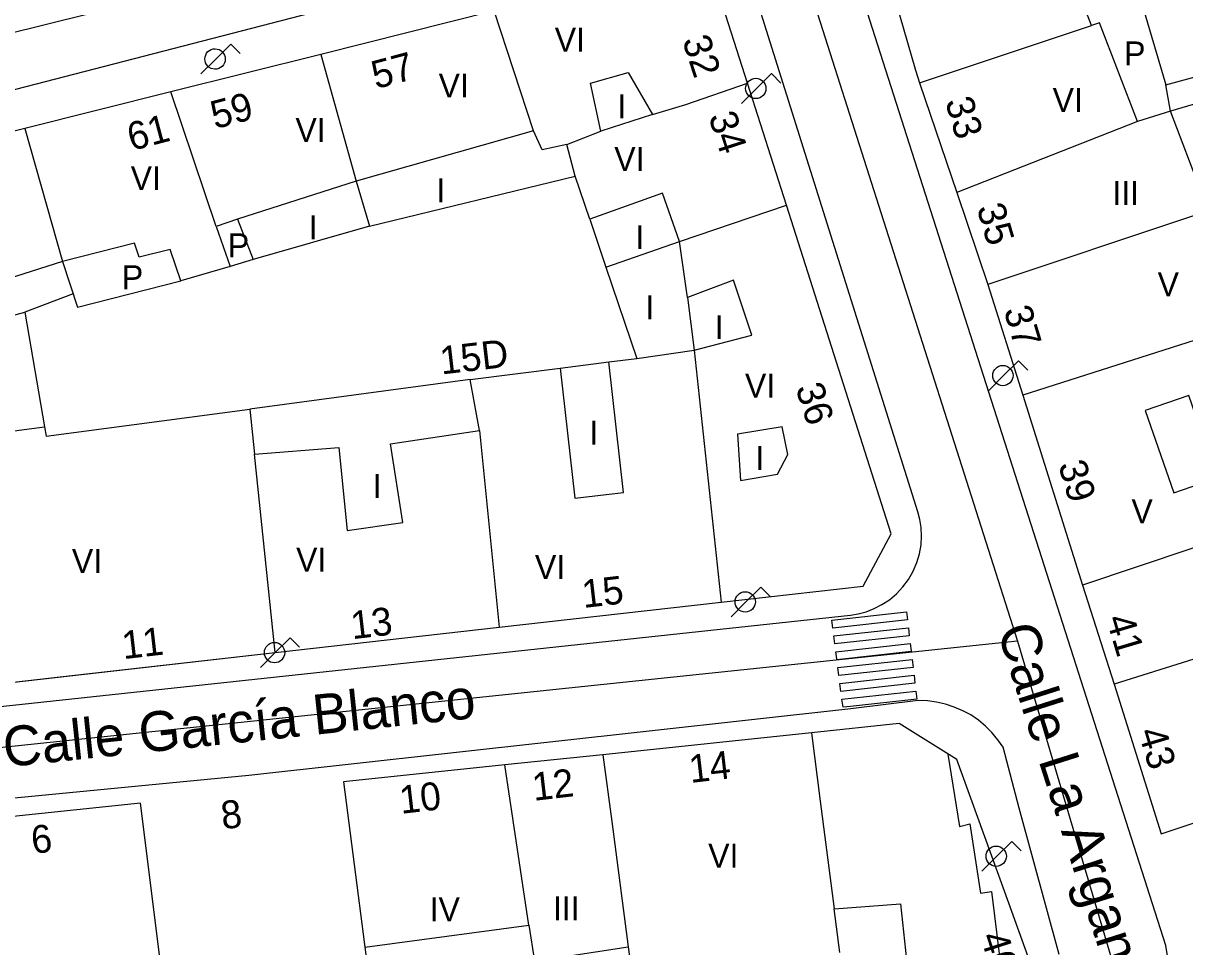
# Model space of a CAD drawing. Extents: x 282771 to 285132, y 4823109 to 4825496.
# Drawn here: x 284779.8 to 284852.6, y 4823512.1 to 4823569.9 of the extents above; entities that cross this region are included whole.
import ezdxf

# ---------------------------------------------------------------- set-up
doc = ezdxf.new("R2010")
doc.units = 0
for name, color, linetype in [('ACERA-BORDILLO', 7, 'Continuous'), ('CALLE-EJE', 7, 'Continuous'), ('CALLE-TEXTO', 7, 'Continuous'), ('EDIFICIO', 7, 'Continuous'), ('FAROLA', 7, 'Continuous'), ('INTERIOR-EDIFICIO', 7, 'Continuous'), ('MEDIANERA', 7, 'Continuous'), ('NUM-LOCAL', 7, 'Continuous'), ('NUM-PORTAL', 7, 'Continuous'), ('NUM-VADO', 7, 'Continuous'), ('PASO-PEATONES', 7, 'Continuous'), ('TXT-ALTURA-EDIFICIO', 7, 'Continuous')]:
    doc.layers.add(name, color=color, linetype=linetype)

msp = doc.modelspace()

# ---------------------------------------------------------------- linework, layer by layer
at = {"layer": 'ACERA-BORDILLO'}
for points in [[(284819.317, 4823576.164), (284765.164, 4823562.131)], [(284852.623, 4823504.822), (284851.403, 4823512.132), (284831.708, 4823573.746)], [(284755.033, 4823524.601), (284831.64, 4823532.85), (284832.128, 4823532.927), (284832.626, 4823533.058), (284833.126, 4823533.248), (284833.617, 4823533.499), (284834.091, 4823533.811), (284834.534, 4823534.183), (284834.936, 4823534.609), (284835.288, 4823535.083), (284835.582, 4823535.596), (284835.812, 4823536.135), (284835.975, 4823536.69), (284836.072, 4823537.249), (284836.104, 4823537.8), (284836.078, 4823538.334), (284835.999, 4823538.843), (284835.874, 4823539.321), (284825.341, 4823572.824)], [(284844.723, 4823511.572), (284842.224, 4823520.752), (284841.214, 4823524.562), (284840.884, 4823525.032), (284840.514, 4823525.482), (284840.104, 4823525.882), (284839.664, 4823526.252), (284839.184, 4823526.582), (284838.684, 4823526.852), (284838.154, 4823527.082), (284837.604, 4823527.262), (284837.034, 4823527.392), (284836.464, 4823527.462), (284835.894, 4823527.482), (284831.674, 4823526.972), (284793.933, 4823522.781), (284751.143, 4823518.661)]]:
    msp.add_lwpolyline(points, dxfattribs=at)
at = {"layer": 'CALLE-EJE'}
for points in [[(284826.244, 4823581.042), (284760.102, 4823564.626), (284748.814, 4823565.511)], [(284826.244, 4823581.042), (284842.114, 4823531.212)], [(284842.114, 4823531.212), (284740.183, 4823520.531)], [(284842.114, 4823531.212), (284848.011, 4823511.301), (284850.983, 4823493.081)]]:
    msp.add_lwpolyline(points, dxfattribs=at)
at = {"layer": 'EDIFICIO'}
for points in [[(284833.454, 4823574.892), (284835.714, 4823567.002), (284835.974, 4823566.212), (284838.304, 4823559.332), (284840.264, 4823553.572), (284842.444, 4823546.632), (284846.194, 4823534.722), (284848.164, 4823528.512), (284851.124, 4823519.132), (284859.484, 4823521.912)], [(284752.984, 4823556.811), (284750.814, 4823555.141), (284749.754, 4823552.481), (284748.974, 4823548.081), (284747.003, 4823536.841), (284745.533, 4823528.471), (284748.313, 4823525.171), (284761.313, 4823526.611), (284767.923, 4823527.351), (284773.513, 4823527.991), (284782.853, 4823529.051), (284795.593, 4823530.491), (284809.624, 4823532.081), (284823.544, 4823533.652), (284832.444, 4823534.662), (284834.204, 4823537.942), (284827.634, 4823558.542), (284825.184, 4823566.192), (284823.174, 4823572.532)], [(284809.314, 4823570.722), (284798.444, 4823567.992), (284789.054, 4823565.642), (284779.904, 4823563.341), (284771.024, 4823561.111), (284761.814, 4823558.801), (284752.984, 4823556.811)], [(284834.698, 4823526.04), (284829.194, 4823525.462), (284816.133, 4823524.091), (284809.983, 4823523.451), (284799.873, 4823522.391), (284801.853, 4823507.021), (284789.083, 4823505.701), (284787.143, 4823521.051), (284774.773, 4823519.751)], [(284776.483, 4823489.191), (284787.083, 4823490.361), (284795.433, 4823491.271), (284803.703, 4823492.181), (284811.913, 4823493.081), (284820.503, 4823494.021), (284832.903, 4823495.431), (284842.813, 4823496.581), (284844.823, 4823499.531), (284843.063, 4823510.681), (284841.293, 4823515.532), (284838.303, 4823523.783), (284834.698, 4823526.04)]]:
    msp.add_lwpolyline(points, dxfattribs=at)
at = {"layer": 'FAROLA'}
for p, q in [((284792.804, 4823568.632), (284791.864, 4823567.702)), ((284793.394, 4823568.042), (284792.804, 4823568.632)), ((284791.864, 4823567.702), (284790.934, 4823566.762)), ((284826.693, 4823566.785), (284825.753, 4823565.855)), ((284827.283, 4823566.195), (284826.693, 4823566.785)), ((284825.753, 4823565.855), (284824.823, 4823564.915)), ((284842.177, 4823548.79), (284841.237, 4823547.86)), ((284842.767, 4823548.2), (284842.177, 4823548.79)), ((284841.237, 4823547.86), (284840.307, 4823546.92)), ((284826.03, 4823534.599), (284825.09, 4823533.669)), ((284826.62, 4823534.009), (284826.03, 4823534.599)), ((284825.09, 4823533.669), (284824.16, 4823532.729)), ((284796.533, 4823531.421), (284795.593, 4823530.491)), ((284797.123, 4823530.831), (284796.533, 4823531.421)), ((284795.593, 4823530.491), (284794.663, 4823529.551)), ((284841.758, 4823518.661), (284840.818, 4823517.731)), ((284842.348, 4823518.071), (284841.758, 4823518.661)), ((284840.818, 4823517.731), (284839.888, 4823516.791))]:
    msp.add_line(p, q, dxfattribs=at)
for centre in [(284825.713, 4823565.855), (284841.197, 4823547.86), (284825.05, 4823533.669), (284795.553, 4823530.491), (284840.778, 4823517.731)]:
    msp.add_circle(centre, 0.638, dxfattribs=at)
msp.add_ellipse((284791.824, 4823567.702), major_axis=(0.362, 0.525), ratio=0.999978, dxfattribs=at)
at = {"layer": 'INTERIOR-EDIFICIO'}
for points in [[(284849.984, 4823570.892), (284851.414, 4823566.082), (284864.032, 4823569.539), (284861.844, 4823576.022)], [(284857.973, 4823531.594), (284861.733, 4823532.775), (284859.884, 4823539.302), (284856.343, 4823551.075), (284855.472, 4823550.797), (284854.404, 4823554.612), (284855.324, 4823554.932), (284854.09, 4823558.157), (284851.704, 4823564.422), (284849.624, 4823563.792), (284847.244, 4823569.972), (284846.754, 4823569.812), (284845.764, 4823572.362)], [(284815.354, 4823566.182), (284817.704, 4823566.862), (284819.234, 4823564.222), (284816.004, 4823563.182), (284815.354, 4823566.182)], [(284821.424, 4823552.762), (284820.934, 4823556.252), (284819.864, 4823559.282), (284815.306, 4823557.669), (284814.394, 4823560.362), (284813.874, 4823562.342), (284812.324, 4823562.012), (284811.784, 4823563.192), (284800.664, 4823560.052), (284793.224, 4823557.661), (284791.904, 4823557.211), (284792.774, 4823554.701), (284789.682, 4823553.791), (284789.013, 4823555.769), (284787.069, 4823555.277), (284786.774, 4823556.15), (284782.259, 4823555.007), (284776.817, 4823553.268)], [(284771.923, 4823543.431), (284781.132, 4823544.643), (284781.234, 4823544.051), (284794.004, 4823545.761), (284794.299, 4823542.923), (284799.584, 4823543.341), (284800.114, 4823538.141), (284803.584, 4823538.651), (284802.824, 4823543.581), (284808.404, 4823544.421), (284807.804, 4823547.622), (284813.456, 4823548.33), (284814.364, 4823540.182), (284817.414, 4823540.522), (284816.5, 4823548.712), (284818.254, 4823548.932), (284821.844, 4823549.452), (284825.454, 4823550.392), (284824.314, 4823553.832), (284821.424, 4823552.762)], [(284850.124, 4823545.662), (284851.914, 4823540.502), (284854.634, 4823541.442), (284852.844, 4823546.612), (284850.124, 4823545.662)], [(284824.574, 4823544.182), (284824.744, 4823541.272), (284827.074, 4823541.672), (284827.714, 4823542.902), (284827.364, 4823544.642), (284824.574, 4823544.182)], [(284830.985, 4823511.703), (284830.631, 4823514.426), (284834.773, 4823514.751), (284835.283, 4823510.061)], [(284801.209, 4823512.022), (284811.499, 4823513.411), (284811.839, 4823511.16), (284817.714, 4823512.055), (284817.981, 4823510.022)]]:
    msp.add_lwpolyline(points, dxfattribs=at)
at = {"layer": 'MEDIANERA'}
for p, q in [((284811.784, 4823563.192), (284809.314, 4823570.722)), ((284835.974, 4823566.212), (284846.754, 4823569.812)), ((284791.904, 4823557.211), (284789.054, 4823565.642)), ((284849.624, 4823563.792), (284838.304, 4823559.332)), ((284813.874, 4823562.342), (284816.004, 4823563.182)), ((284801.514, 4823557.222), (284814.394, 4823560.362)), ((284793.224, 4823557.661), (284794.204, 4823555.131)), ((284815.306, 4823557.669), (284816.324, 4823554.662)), ((284801.514, 4823557.222), (284794.204, 4823555.131)), ((284794.204, 4823555.131), (284792.774, 4823554.701)), ((284816.324, 4823554.662), (284818.254, 4823548.932)), ((284782.932, 4823552.973), (284779.894, 4823551.841)), ((284771.074, 4823549.451), (284779.894, 4823551.841)), ((284779.894, 4823551.841), (284781.132, 4823544.643)), ((284855.472, 4823550.797), (284842.444, 4823546.632)), ((284813.456, 4823548.33), (284816.5, 4823548.712)), ((284807.804, 4823547.622), (284794.004, 4823545.761)), ((284808.404, 4823544.421), (284809.624, 4823532.081)), ((284855.064, 4823530.68), (284848.164, 4823528.512)), ((284811.499, 4823513.411), (284809.983, 4823523.451))]:
    msp.add_line(p, q, dxfattribs=at)
for points in [[(284798.444, 4823567.992), (284800.664, 4823560.052), (284801.514, 4823557.222)], [(284819.234, 4823564.222), (284821.334, 4823564.842), (284825.184, 4823566.192)], [(284857.684, 4823566.182), (284851.704, 4823564.422), (284851.414, 4823566.082)], [(284779.904, 4823563.341), (284782.259, 4823555.007), (284783.204, 4823552.151), (284789.682, 4823553.791)], [(284859.714, 4823559.912), (284854.09, 4823558.157), (284853.144, 4823557.862), (284840.264, 4823553.572)], [(284816.324, 4823554.662), (284820.934, 4823556.252), (284827.634, 4823558.542)], [(284821.424, 4823552.762), (284821.844, 4823549.452), (284823.544, 4823533.652)], [(284767.794, 4823542.391), (284772.007, 4823542.837), (284772.404, 4823540.421), (284773.513, 4823527.991), (284795.593, 4823530.491), (284794.299, 4823542.923)], [(284864.914, 4823540.992), (284859.882, 4823539.307), (284846.194, 4823534.722)], [(284829.194, 4823525.462), (284829.751, 4823521.184), (284830.631, 4823514.426)], [(284816.133, 4823524.091), (284816.682, 4823519.913), (284817.714, 4823512.055)], [(284837.737, 4823524.137), (284838.473, 4823519.592), (284839.123, 4823519.752), (284839.803, 4823515.422), (284840.493, 4823515.512), (284842.503, 4823499.081), (284832.64, 4823497.691)]]:
    msp.add_lwpolyline(points, dxfattribs=at)
at = {"layer": 'PASO-PEATONES'}
for points in [[(284830.478, 4823532.528), (284835.154, 4823533.043), (284835.213, 4823532.547), (284830.542, 4823532.032)], [(284830.606, 4823531.536), (284835.272, 4823532.05), (284835.332, 4823531.554), (284830.669, 4823531.04)], [(284830.733, 4823530.544), (284835.391, 4823531.057), (284835.446, 4823530.597), (284835.45, 4823530.561), (284830.796, 4823530.048), (284830.789, 4823530.109)], [(284830.86, 4823529.552), (284835.51, 4823530.064), (284835.569, 4823529.568), (284830.924, 4823529.056)], [(284830.987, 4823528.56), (284835.629, 4823529.071), (284835.688, 4823528.575), (284831.051, 4823528.064)], [(284831.114, 4823527.568), (284835.747, 4823528.078), (284835.807, 4823527.582), (284831.652, 4823527.124), (284831.178, 4823527.072)]]:
    msp.add_lwpolyline(points, close=True, dxfattribs=at)

# ---------------------------------------------------------------- texts
at = {"layer": 'CALLE-TEXTO'}
for s, rotation, p in [('Calle La Argandona', 287.66513, (284840.822, 4823531.904)), ('Calle García Blanco', 5.98214, (284778.668, 4823523.306))]:
    msp.add_text(s, height=2.5, rotation=rotation, dxfattribs=at).set_placement(p)
at = {"layer": 'NUM-LOCAL'}
msp.add_text('15D', height=1.75, rotation=6.64063, dxfattribs=at).set_placement((284806.018, 4823547.924))
at = {"layer": 'NUM-PORTAL'}
for s, rotation, p in [('32', 287.92941, (284821.088, 4823568.882)), ('57', 14.98062, (284801.903, 4823565.809)), ('59', 14.98062, (284791.821, 4823563.298)), ('33', 286.55941, (284837.564, 4823565.05)), ('61', 14.98062, (284786.599, 4823561.928)), ('34', 287.92941, (284822.732, 4823564.101)), ('37', 286.55941, (284841.235, 4823551.962)), ('36', 287.92942, (284828.185, 4823547.091)), ('39', 286.55941, (284844.652, 4823542.27)), ('15', 6.64063, (284814.916, 4823533.287)), ('13', 6.64063, (284800.428, 4823531.33)), ('41', 286.55941, (284847.657, 4823532.622)), ('11', 6.64063, (284786.085, 4823530.078)), ('43', 286.55941, (284849.666, 4823525.531)), ('14', 6.64063, (284821.624, 4823522.319)), ('12', 6.64063, (284811.802, 4823521.197)), ('10', 6.64063, (284803.484, 4823520.382)), ('8', 6.64063, (284792.297, 4823519.415)), ('6', 6.64063, (284780.401, 4823517.871)), ('40', 287.92942, (284839.76, 4823512.694))]:
    msp.add_text(s, height=1.75, rotation=rotation, dxfattribs=at).set_placement(p)
at = {"layer": 'NUM-VADO'}
msp.add_text('35', height=1.75, rotation=286.55941, dxfattribs=at).set_placement((284839.541, 4823558.38))
at = {"layer": 'TXT-ALTURA-EDIFICIO'}
for s, p in [('VI', (284813.114, 4823568.162)), ('P', (284848.798, 4823567.302)), ('VI', (284805.834, 4823565.292)), ('I', (284817.043, 4823563.982)), ('VI', (284844.314, 4823564.382)), ('VI', (284796.864, 4823562.502)), ('VI', (284816.844, 4823560.682)), ('VI', (284786.538, 4823559.483)), ('I', (284805.703, 4823558.712)), ('III', (284848.062, 4823558.552)), ('I', (284797.703, 4823556.402)), ('P', (284792.628, 4823555.271)), ('I', (284818.163, 4823555.782)), ('P', (284785.985, 4823553.274)), ('V', (284850.895, 4823552.832)), ('I', (284818.803, 4823551.382)), ('I', (284823.133, 4823550.142)), ('VI', (284825.034, 4823546.482)), ('I', (284815.283, 4823543.532)), ('I', (284825.693, 4823541.942)), ('I', (284801.713, 4823540.181)), ('V', (284849.255, 4823538.602)), ('VI', (284796.904, 4823535.571)), ('VI', (284782.853, 4823535.482)), ('VI', (284811.874, 4823535.101)), ('VI', (284822.73, 4823517.008)), ('III', (284813.002, 4823513.721)), ('IV', (284805.274, 4823513.651))]:
    msp.add_text(s, height=1.5, rotation=0.00059, dxfattribs=at).set_placement(p)

doc.saveas('drawing.dxf')
